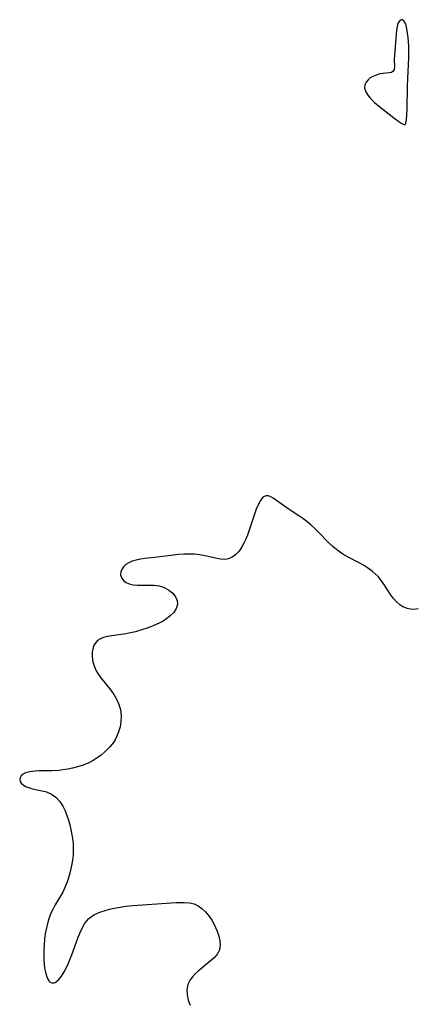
# Model space of a CAD drawing. Header units: inches. Extents: x 1073367 to 1082519, y 1569854 to 1574957.
# Tile 322 of 565: x 1080868 to 1080981, y 1570429 to 1570712. Entities that reach past the tile are written whole.
import ezdxf

# ---------------------------------------------------------------- set-up
doc = ezdxf.new("R2010")
doc.units = ezdxf.units.IN
doc.header["$MEASUREMENT"] = 0
doc.layers.add('CGG_CurvaNivelLidar_v1', color=7, linetype='Continuous', lineweight=30, true_color=0x008008)

msp = doc.modelspace()

# ---------------------------------------------------------------- linework, layer by layer
at = {"layer": 'CGG_CurvaNivelLidar_v1'}
msp.add_polyline3d([(1080978.5, 1570681.6488, 78), (1080978.6528, 1570681.725, 78), (1080978.8084, 1570682.1168, 78), (1080978.9913, 1570683.1044, 78), (1080979.1097, 1570684.4895, 78), (1080979.1742, 1570686.2103, 78), (1080979.2745, 1570692.7437, 78), (1080979.366, 1570694.9841, 78), (1080979.6815, 1570700.8843, 78), (1080979.708, 1570702.5265, 78), (1080979.6592, 1570704.1989, 78), (1080979.47, 1570706.6765, 78), (1080979.3223, 1570707.9965, 78), (1080979.1326, 1570709.1979, 78), (1080978.8853, 1570710.2389, 78), (1080978.5623, 1570711.0669, 78), (1080978.2681, 1570711.5007, 78), (1080978.1021, 1570711.6536, 78), (1080977.9258, 1570711.759, 78), (1080977.5788, 1570711.8196, 78), (1080977.2055, 1570711.6763, 78), (1080976.8763, 1570711.3294, 78), (1080976.5772, 1570710.6832, 78), (1080976.3606, 1570709.8352, 78), (1080976.1943, 1570708.7877, 78), (1080976.0703, 1570707.6255, 78), (1080975.5904, 1570701.5708, 78), (1080975.5275, 1570700.3913, 78), (1080975.5332, 1570698.3372, 78), (1080975.4616, 1570697.5566, 78), (1080975.2246, 1570696.9988, 78), (1080974.7564, 1570696.6943, 78), (1080974.0859, 1570696.5615, 78), (1080972.3237, 1570696.4176, 78), (1080971.3274, 1570696.2309, 78), (1080970.3111, 1570695.9263, 78), (1080969.3305, 1570695.5013, 78), (1080968.6363, 1570695.087, 78), (1080968.0276, 1570694.5979, 78), (1080967.4333, 1570693.8861, 78), (1080967.0771, 1570693.0817, 78), (1080967.0181, 1570692.1735, 78), (1080967.352, 1570691.1264, 78), (1080967.9558, 1570690.1175, 78), (1080968.801, 1570689.0751, 78), (1080969.8383, 1570688.0396, 78), (1080970.9677, 1570687.0763, 78), (1080975.8028, 1570683.3563, 78), (1080976.837, 1570682.6118, 78), (1080977.7242, 1570682.0361, 78), (1080978.3113, 1570681.7072, 78)], close=True, dxfattribs=at)
msp.add_polyline3d([(1080982.3884, 1570542.7301, 78), (1080981.1269, 1570542.5411, 78), (1080980.1917, 1570542.5746, 78), (1080979.2657, 1570542.7545, 78), (1080978.0121, 1570543.2505, 78), (1080977.0784, 1570543.834, 78), (1080976.2177, 1570544.5662, 78), (1080975.295, 1570545.6079, 78), (1080974.4512, 1570546.7796, 78), (1080972.7294, 1570549.4449, 78), (1080971.8385, 1570550.726, 78), (1080970.8575, 1570551.9393, 78), (1080970.0433, 1570552.7765, 78), (1080969.1598, 1570553.5444, 78), (1080967.8362, 1570554.4906, 78), (1080966.6689, 1570555.1991, 78), (1080965.4606, 1570555.8607, 78), (1080962.2778, 1570557.5144, 78), (1080960.7978, 1570558.3714, 78), (1080959.3776, 1570559.3236, 78), (1080957.9564, 1570560.4632, 78), (1080956.6236, 1570561.7116, 78), (1080953.8134, 1570564.6547, 78), (1080952.7015, 1570565.7543, 78), (1080951.5508, 1570566.8091, 78), (1080950.445, 1570567.732, 78), (1080949.3098, 1570568.5987, 78), (1080948.1553, 1570569.4073, 78), (1080945.3983, 1570571.1845, 78), (1080940.7967, 1570574.4545, 78), (1080940.0711, 1570574.8699, 78), (1080939.3972, 1570575.1197, 78), (1080938.7666, 1570575.146, 78), (1080938.1839, 1570574.9105, 78), (1080937.6352, 1570574.4456, 78), (1080937.1203, 1570573.793, 78), (1080936.4378, 1570572.5851, 78), (1080935.8901, 1570571.2963, 78), (1080935.3897, 1570569.8728, 78), (1080934.0026, 1570565.5443, 78), (1080933.3877, 1570563.8663, 78), (1080932.9042, 1570562.678, 78), (1080932.3804, 1570561.541, 78), (1080931.8023, 1570560.4768, 78), (1080930.9817, 1570559.2763, 78), (1080930.0622, 1570558.2651, 78), (1080929.05, 1570557.4899, 78), (1080927.9451, 1570557.012, 78), (1080926.9714, 1570556.8772, 78), (1080925.6418, 1570556.9694, 78), (1080924.2255, 1570557.2474, 78), (1080921.2776, 1570557.912, 78), (1080919.7726, 1570558.1684, 78), (1080918.2216, 1570558.3377, 78), (1080916.6841, 1570558.3942, 78), (1080915.124, 1570558.3584, 78), (1080913.5505, 1570558.2505, 78), (1080911.4329, 1570558.0193, 78), (1080906.7044, 1570557.3964, 78), (1080903.9417, 1570557.0932, 78), (1080902.6597, 1570556.9228, 78), (1080901.4672, 1570556.6855, 78), (1080900.3573, 1570556.3592, 78), (1080899.3576, 1570555.9282, 78), (1080898.4868, 1570555.3723, 78), (1080897.7861, 1570554.7155, 78), (1080897.2999, 1570554.0134, 78), (1080897.0224, 1570553.268, 78), (1080896.9999, 1570552.3324, 78), (1080897.3215, 1570551.4498, 78), (1080897.8458, 1570550.8023, 78), (1080898.5655, 1570550.27, 78), (1080899.4449, 1570549.8774, 78), (1080900.565, 1570549.6234, 78), (1080901.7977, 1570549.5153, 78), (1080903.1023, 1570549.4985, 78), (1080904.8379, 1570549.5243, 78), (1080906.4876, 1570549.486, 78), (1080908.0856, 1570549.269, 78), (1080909.5407, 1570548.7976, 78), (1080910.8458, 1570548.0946, 78), (1080911.9423, 1570547.2024, 78), (1080912.7559, 1570546.169, 78), (1080913.2433, 1570545.0454, 78), (1080913.3322, 1570543.8912, 78), (1080912.9669, 1570542.7629, 78), (1080912.2267, 1570541.672, 78), (1080911.203, 1570540.6316, 78), (1080910.2708, 1570539.8806, 78), (1080909.2324, 1570539.182, 78), (1080908.1022, 1570538.551, 78), (1080906.5621, 1570537.8617, 78), (1080904.9371, 1570537.2556, 78), (1080903.1116, 1570536.6469, 78), (1080901.2554, 1570536.1055, 78), (1080899.3877, 1570535.6626, 78), (1080898.4586, 1570535.4888, 78), (1080894.5208, 1570534.9562, 78), (1080893.1041, 1570534.7142, 78), (1080891.8206, 1570534.3609, 78), (1080891.0547, 1570534.0262, 78), (1080890.3898, 1570533.5914, 78), (1080889.5664, 1570532.6521, 78), (1080889.3208, 1570532.1933, 78), (1080889.0909, 1570531.5817, 78), (1080888.8558, 1570530.3088, 78), (1080888.8534, 1570528.9358, 78), (1080889.0601, 1570527.5123, 78), (1080889.4681, 1570526.083, 78), (1080890.084, 1570524.6908, 78), (1080890.4386, 1570524.0788, 78), (1080891.2865, 1570522.8691, 78), (1080894.1934, 1570519.2962, 78), (1080895.0386, 1570518.0725, 78), (1080895.7803, 1570516.7933, 78), (1080896.3932, 1570515.4671, 78), (1080896.8451, 1570514.1001, 78), (1080897.0443, 1570513.1343, 78), (1080897.1541, 1570511.8522, 78), (1080897.0848, 1570510.3348, 78), (1080896.8308, 1570508.8265, 78), (1080896.4117, 1570507.3481, 78), (1080895.8352, 1570505.9224, 78), (1080895.4214, 1570505.1196, 78), (1080894.9467, 1570504.3511, 78), (1080893.9085, 1570503.0369, 78), (1080892.7041, 1570501.8342, 78), (1080891.3851, 1570500.721, 78), (1080890.2599, 1570499.8811, 78), (1080889.0811, 1570499.1138, 78), (1080887.8395, 1570498.4465, 78), (1080886.2726, 1570497.8076, 78), (1080884.6322, 1570497.2998, 78), (1080883.2348, 1570496.9482, 78), (1080881.8163, 1570496.6576, 78), (1080880.3857, 1570496.4346, 78), (1080879.3393, 1570496.3184, 78), (1080877.2431, 1570496.1902, 78), (1080873.6384, 1570496.161, 78), (1080872.4424, 1570496.1152, 78), (1080870.9867, 1570495.9354, 78), (1080869.742, 1570495.5811, 78), (1080869.0145, 1570495.196, 78), (1080868.4695, 1570494.7205, 78), (1080868.1494, 1570494.21, 78), (1080868.0437, 1570493.6681, 78), (1080868.1674, 1570493.1275, 78), (1080868.4964, 1570492.6084, 78), (1080869.025, 1570492.1179, 78), (1080869.7138, 1570491.6981, 78), (1080870.8421, 1570491.265, 78), (1080872.1264, 1570490.9457, 78), (1080874.5096, 1570490.4744, 78), (1080875.6993, 1570490.1522, 78), (1080877.1356, 1570489.5284, 78), (1080878.4104, 1570488.6045, 78), (1080879.5177, 1570487.4165, 78), (1080880.4433, 1570486.0166, 78), (1080881.0623, 1570484.7318, 78), (1080881.5858, 1570483.3579, 78), (1080882.012, 1570482.0422, 78), (1080882.3928, 1570480.6862, 78), (1080882.7255, 1570479.3005, 78), (1080882.9412, 1570478.2428, 78), (1080883.1883, 1570476.7258, 78), (1080883.3523, 1570475.1981, 78), (1080883.4131, 1570473.6657, 78), (1080883.3526, 1570472.113, 78), (1080883.1856, 1570470.5672, 78), (1080882.9319, 1570469.0344, 78), (1080882.4365, 1570466.8458, 78), (1080882.0359, 1570465.434, 78), (1080881.5803, 1570464.0607, 78), (1080881.0381, 1570462.6726, 78), (1080880.4079, 1570461.3564, 78), (1080878.1864, 1570457.672, 78), (1080877.5236, 1570456.4154, 78), (1080876.9255, 1570455.1055, 78), (1080876.4807, 1570453.947, 78), (1080876.1011, 1570452.7557, 78), (1080875.6866, 1570451.0711, 78), (1080875.3849, 1570449.3525, 78), (1080875.2015, 1570447.8348, 78), (1080875.0736, 1570446.3168, 78), (1080874.9839, 1570444.7422, 78), (1080874.9444, 1570443.1984, 78), (1080874.96, 1570441.9305, 78), (1080875.0316, 1570440.7138, 78), (1080875.172, 1570439.5662, 78), (1080875.4269, 1570438.3605, 78), (1080875.7526, 1570437.2993, 78), (1080876.1128, 1570436.4172, 78), (1080876.4083, 1570435.8793, 78), (1080876.7558, 1570435.4968, 78), (1080877.2578, 1570435.2755, 78), (1080877.8451, 1570435.2962, 78), (1080878.2368, 1570435.4407, 78), (1080878.6152, 1570435.6708, 78), (1080879.2142, 1570436.2063, 78), (1080880.0219, 1570437.2159, 78), (1080880.8031, 1570438.4676, 78), (1080881.5465, 1570439.8974, 78), (1080882.0524, 1570441.0077, 78), (1080882.5354, 1570442.1674, 78), (1080882.9982, 1570443.3615, 78), (1080884.3354, 1570447.0522, 78), (1080884.8563, 1570448.4284, 78), (1080885.4032, 1570449.7568, 78), (1080886.0052, 1570451.0469, 78), (1080886.6683, 1570452.2337, 78), (1080887.2415, 1570453.0598, 78), (1080887.895, 1570453.7833, 78), (1080888.6575, 1570454.395, 78), (1080889.5143, 1570454.9108, 78), (1080890.4089, 1570455.3399, 78), (1080891.3626, 1570455.7198, 78), (1080892.5795, 1570456.1265, 78), (1080893.8535, 1570456.4803, 78), (1080895.1738, 1570456.7818, 78), (1080896.8318, 1570457.0792, 78), (1080898.5299, 1570457.3134, 78), (1080900.4603, 1570457.517, 78), (1080911.5473, 1570458.3028, 78), (1080913.0152, 1570458.3803, 78), (1080915.3461, 1570458.4132, 78), (1080916.7516, 1570458.3055, 78), (1080918.0677, 1570458.0001, 78), (1080919.2544, 1570457.4469, 78), (1080920.3483, 1570456.6739, 78), (1080921.3534, 1570455.7291, 78), (1080922.3384, 1570454.5568, 78), (1080923.2073, 1570453.2672, 78), (1080923.7718, 1570452.2495, 78), (1080924.2684, 1570451.2029, 78), (1080924.7006, 1570450.1453, 78), (1080925.1648, 1570448.7643, 78), (1080925.4742, 1570447.4151, 78), (1080925.5726, 1570446.1202, 78), (1080925.3527, 1570444.7888, 78), (1080924.75, 1570443.6178, 78), (1080923.8426, 1570442.5352, 78), (1080922.7315, 1570441.5091, 78), (1080919.2267, 1570438.6682, 78), (1080918.383, 1570437.8788, 78), (1080917.6233, 1570437.045, 78), (1080916.9788, 1570436.1585, 78), (1080916.3161, 1570434.7953, 78), (1080915.9977, 1570433.3437, 78), (1080916.05, 1570431.8699, 78), (1080916.401, 1570430.3638, 78), (1080916.9377, 1570428.9353, 78)], dxfattribs=at)

doc.saveas('drawing.dxf')
